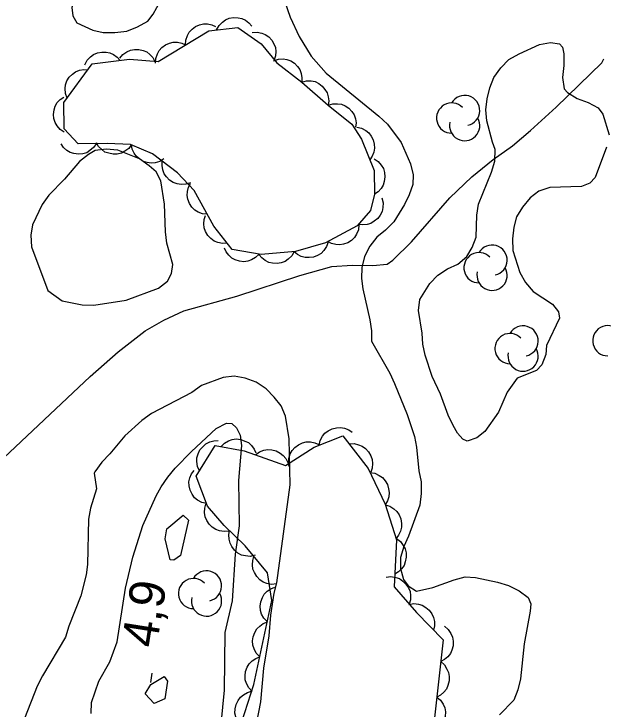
# Model space of a CAD drawing. Extents: x 282461 to 284471, y 5554090 to 5557646.
# Drawn here: x 283199.1 to 283248.9, y 5556210.6 to 5556269.2 of the extents above; entities that cross this region are included whole.
import ezdxf

# ---------------------------------------------------------------- set-up
doc = ezdxf.new("R2010")
doc.units = 0
for name, color, linetype in [('Niveau 1', 7, 'Continuous'), ('Niveau 2', 7, 'Continuous'), ('Niveau 22', 7, 'Continuous'), ('Niveau 3', 7, 'Continuous'), ('Niveau 44', 7, 'Continuous')]:
    doc.layers.add(name, color=color, linetype=linetype)

msp = doc.modelspace()

# ---------------------------------------------------------------- linework, layer by layer
at = {"layer": 'Niveau 1'}
for points in [[(283212.64, 5556223.12), (283212.32, 5556223.15), (283211.89, 5556224.93), (283212.03, 5556225.77), (283213.43, 5556226.92), (283213.88, 5556226.52), (283213.21, 5556223.53), (283212.64, 5556223.12)], [(283210.96, 5556211.04), (283210.21, 5556211.83), (283210.68, 5556212.62), (283211.83, 5556213.3), (283212.09, 5556212.91), (283211.87, 5556211.41), (283210.96, 5556211.04)]]:
    msp.add_lwpolyline(points, dxfattribs=at)
at = {"layer": 'Niveau 2'}
for points in [[(283211.45, 5556271.21), (283211.38, 5556272.25), (283211.03, 5556273), (283210.5, 5556273.52), (283208.97, 5556274.55), (283208.1, 5556274.83), (283207.11, 5556274.88), (283206.42, 5556274.64), (283205.61, 5556274.1), (283205.15, 5556273.46), (283204.03, 5556269.79), (283204.1, 5556269.09), (283204.45, 5556268.51), (283205.8, 5556267.89), (283206.67, 5556267.67), (283207.66, 5556267.68), (283208.65, 5556267.8), (283209.57, 5556268.16), (283210.44, 5556268.64), (283210.9, 5556269.22), (283211.52, 5556270.34), (283211.45, 5556271.21)], [(283221.49, 5556271.75), (283222.45, 5556268.97), (283223.22, 5556267.35), (283224.22, 5556265.68), (283225.51, 5556264.24), (283229.96, 5556260.62), (283230.67, 5556259.93), (283231.84, 5556258.38), (283232.62, 5556256.58), (283232.86, 5556255.65), (283232.81, 5556254.84), (283232.52, 5556253.97), (283232.12, 5556253.15), (283231.21, 5556251.69), (283230.52, 5556250.98), (283229.77, 5556250.4), (283229.19, 5556249.64), (283228.74, 5556248.76), (283228.51, 5556247.83), (283228.47, 5556246.9), (283228.59, 5556246.03), (283229.2, 5556243.42), (283229.32, 5556242.49), (283229.33, 5556241.62), (283230.87, 5556238.91), (283231.28, 5556238.04), (283232.35, 5556235.44), (283232.95, 5556233.58), (283233.13, 5556232.66), (283233.32, 5556230.68), (283233.51, 5556229.75), (283233.52, 5556228.77), (283233.41, 5556227.78), (283232.45, 5556225.16), (283232.05, 5556224.28), (283231.77, 5556223.35), (283231.78, 5556222.42), (283232.02, 5556221.49), (283232.43, 5556220.97), (283233.13, 5556220.52), (283234.52, 5556220.82), (283236.32, 5556221.48), (283237.24, 5556221.72), (283238.12, 5556221.67), (283239.98, 5556221.28), (283240.91, 5556221), (283241.79, 5556220.54), (283242.55, 5556219.97), (283242.78, 5556219.45), (283242.73, 5556218.81), (283242.23, 5556216.07), (283241.91, 5556213.11), (283241.69, 5556212.18), (283241.35, 5556211.3), (283240.14, 5556210.07)], [(283249.18, 5556258.01), (283248.22, 5556255.44), (283247.76, 5556254.97), (283247.07, 5556254.68), (283244.4, 5556254.59), (283243.47, 5556254.29), (283242.72, 5556253.71), (283242.09, 5556252.94), (283241.57, 5556252.13), (283241.35, 5556251.25), (283241.24, 5556250.27), (283241.25, 5556249.28), (283241.85, 5556247.43), (283242.32, 5556246.56), (283242.97, 5556245.81), (283244.6, 5556244.73), (283245.13, 5556244.09), (283245.2, 5556243.57), (283244.11, 5556241.24), (283244.06, 5556240.48), (283243.72, 5556239.61), (283243.26, 5556239.14), (283241.64, 5556238.49), (283240.78, 5556237.32), (283240.05, 5556235.63), (283238.9, 5556233.99), (283238.21, 5556233.46), (283237.4, 5556233.17), (283237.05, 5556233.34), (283236.58, 5556233.85), (283236.22, 5556234.49), (283235.81, 5556235.36), (283235.15, 5556237.15), (283234.44, 5556238.65), (283233.85, 5556240.44), (283233.66, 5556241.37), (283233.6, 5556242.3), (283233.29, 5556244.21), (283233.4, 5556245.14), (283234.25, 5556246.48), (283234.94, 5556247.19), (283235.75, 5556247.72), (283236.62, 5556248.13), (283237.37, 5556248.78), (283237.82, 5556249.54), (283238.16, 5556250.41), (283238.21, 5556252.27), (283238.37, 5556253.2), (283239.45, 5556255.88), (283239.73, 5556256.81), (283239.78, 5556257.8), (283239.54, 5556258.43), (283239.06, 5556260.23), (283238.99, 5556261.16), (283239.1, 5556262.09), (283239.32, 5556263.02), (283239.66, 5556263.89), (283240.24, 5556264.71), (283240.93, 5556265.41), (283241.79, 5556265.89), (283243.53, 5556266.66), (283244.45, 5556266.84), (283245.21, 5556266.73), (283245.45, 5556266.44), (283245.57, 5556265.87), (283245.58, 5556264.88), (283245.47, 5556263.89), (283245.6, 5556262.91), (283245.89, 5556262.62), (283246.71, 5556262.1), (283247.64, 5556261.76), (283248.46, 5556261.31), (283248.87, 5556260.79), (283249.41, 5556259.05)], [(283211.85, 5556253.19), (283211.54, 5556255.16), (283211.13, 5556255.91), (283210.54, 5556256.43), (283209.72, 5556257), (283207.91, 5556257.74), (283206.93, 5556257.84), (283206, 5556257.72), (283205.42, 5556257.37), (283204.67, 5556256.78), (283203.41, 5556255.31), (283202.08, 5556253.96), (283201.51, 5556253.15), (283200.71, 5556251.45), (283200.55, 5556250.58), (283200.61, 5556249.59), (283201.99, 5556245.89), (283203.21, 5556245.03), (283204.9, 5556244.7), (283205.89, 5556244.65), (283208.62, 5556245.08), (283211.34, 5556246.1), (283212.09, 5556246.68), (283212.43, 5556247.33), (283212.54, 5556248.08), (283212.05, 5556249.88), (283211.93, 5556250.86), (283211.85, 5556253.19)], [(283219.64, 5556209.41), (283219.97, 5556211.16), (283220.24, 5556214.01), (283220.68, 5556216.74), (283220.83, 5556218.48), (283221.11, 5556220.34), (283221.33, 5556221.22), (283222.47, 5556229.48), (283222.38, 5556233.37), (283222.07, 5556235.28), (283221.71, 5556236.15), (283221.12, 5556236.9), (283220.42, 5556237.59), (283219.6, 5556238.16), (283218.67, 5556238.5), (283217.74, 5556238.66), (283216.81, 5556238.54), (283214.96, 5556237.88), (283214.15, 5556237.29), (283210.74, 5556235.52), (283209.93, 5556234.93), (283208.49, 5556233.64), (283207.23, 5556232.12), (283206.54, 5556231.41), (283205.97, 5556230.6), (283205.91, 5556230.48), (283206.1, 5556229.15)], [(283205.64, 5556210.18), (283205.68, 5556211.1), (283206.31, 5556212.91), (283207.22, 5556214.54), (283207.84, 5556216.23), (283208.55, 5556220.76), (283209.17, 5556223.38), (283210.01, 5556226.06), (283211.15, 5556228.56), (283211.55, 5556229.32), (283212.12, 5556230.14), (283212.75, 5556230.9), (283214.13, 5556232.31), (283216.2, 5556234.24), (283217.07, 5556234.71), (283217.53, 5556234.66), (283217.94, 5556234.31), (283218.24, 5556233.68), (283218.36, 5556232.81), (283218.1, 5556229.85), (283218.14, 5556226.02), (283217.81, 5556223.64)], [(283206.1, 5556229.15), (283205.59, 5556227.51), (283205.42, 5556226.58), (283205.34, 5556222.75), (283205.24, 5556221.88), (283204.79, 5556220.13), (283203.77, 5556217.57), (283203.49, 5556216.64), (283201.54, 5556213.37), (283201.09, 5556212.49), (283200.01, 5556209.75)], [(283217.81, 5556223.64), (283217.56, 5556219.69), (283216.95, 5556217.01), (283216.88, 5556212.14), (283216.61, 5556209.29)]]:
    msp.add_lwpolyline(points, dxfattribs=at)
at = {"layer": 'Niveau 22'}
msp.add_lwpolyline([(283187.59, 5556221.72), (283205.56, 5556238.63), (283207.94, 5556240.71), (283210.21, 5556242.48), (283211.78, 5556243.39), (283213.49, 5556244.18), (283217.96, 5556245.43), (283223.28, 5556247.16), (283225.99, 5556247.91), (283227.7, 5556248.03), (283229.45, 5556248), (283230.64, 5556248.11), (283231.14, 5556248.46), (283232.71, 5556250), (283235.95, 5556253.72), (283237.8, 5556255.5), (283239.59, 5556256.97), (283241.24, 5556258.12), (283242.75, 5556259.41), (283244.92, 5556261.38), (283248.78, 5556265.12), (283248.95, 5556265.47)], dxfattribs=at)
at = {"layer": 'Niveau 3'}
msp.add_line((283210.69, 5556212.81), (283210.81, 5556213.6), dxfattribs=at)
at = {"layer": 'Niveau 44'}
for points in [[(283216.25, 5556267.9), (283216.45, 5556268.27), (283216.73, 5556268.55), (283216.99, 5556268.75), (283217.32, 5556268.88), (283217.68, 5556268.95), (283218.06, 5556268.92), (283218.38, 5556268.87), (283218.69, 5556268.71), (283218.98, 5556268.49), (283219.21, 5556268.22)], [(283213.62, 5556266.63), (283213.64, 5556267.04), (283213.78, 5556267.42), (283213.93, 5556267.71), (283214.17, 5556267.96), (283214.46, 5556268.18), (283214.81, 5556268.32), (283215.13, 5556268.41), (283215.47, 5556268.4), (283215.83, 5556268.33), (283216.16, 5556268.18)], [(283223.43, 5556263.5), (283225.66, 5556261.55), (283227.66, 5556259.95), (283228.49, 5556258.68), (283229.56, 5556256.02), (283229.59, 5556254.04), (283229.25, 5556252.64), (283228.11, 5556251.35), (283225.45, 5556249.93), (283222.9, 5556249.2), (283220, 5556248.94), (283217.55, 5556249.37), (283216.02, 5556251.33), (283214.36, 5556254.34), (283212.94, 5556255.83), (283210.83, 5556257.43), (283208.96, 5556258.23), (283206.99, 5556258.32), (283204.55, 5556258.29), (283203.37, 5556259.56), (283203.34, 5556261.76), (283205.74, 5556265.04), (283208.88, 5556265.43), (283211.32, 5556265.22), (283215.59, 5556267.83), (283218.03, 5556268.09), (283220.02, 5556266.72), (283221.32, 5556265.11), (283223.43, 5556263.5)], [(283219.25, 5556267.67), (283219.66, 5556267.71), (283220.06, 5556267.63), (283220.36, 5556267.51), (283220.65, 5556267.31), (283220.9, 5556267.04), (283221.09, 5556266.71), (283221.21, 5556266.42), (283221.25, 5556266.07), (283221.22, 5556265.7), (283221.12, 5556265.36)], [(283211.08, 5556265.08), (283211.1, 5556265.49), (283211.24, 5556265.87), (283211.39, 5556266.16), (283211.63, 5556266.41), (283211.92, 5556266.63), (283212.28, 5556266.77), (283212.59, 5556266.86), (283212.94, 5556266.85), (283213.3, 5556266.77), (283213.62, 5556266.63)], [(283205.13, 5556264.96), (283205.32, 5556265.33), (283205.6, 5556265.62), (283205.85, 5556265.83), (283206.18, 5556265.96), (283206.54, 5556266.03), (283206.92, 5556266.02), (283207.24, 5556265.97), (283207.55, 5556265.81), (283207.85, 5556265.6), (283208.08, 5556265.33)], [(283208.08, 5556265.5), (283208.34, 5556265.82), (283208.67, 5556266.05), (283208.97, 5556266.19), (283209.31, 5556266.25), (283209.68, 5556266.25), (283210.04, 5556266.16), (283210.35, 5556266.04), (283210.62, 5556265.83), (283210.87, 5556265.56), (283211.04, 5556265.24)], [(283221.06, 5556265.3), (283221.46, 5556265.44), (283221.86, 5556265.45), (283222.19, 5556265.41), (283222.51, 5556265.28), (283222.82, 5556265.08), (283223.08, 5556264.81), (283223.27, 5556264.55), (283223.39, 5556264.22), (283223.45, 5556263.86), (283223.43, 5556263.5)], [(283203.62, 5556262.14), (283203.48, 5556262.53), (283203.46, 5556262.94), (283203.49, 5556263.26), (283203.61, 5556263.59), (283203.8, 5556263.9), (283204.08, 5556264.17), (283204.33, 5556264.36), (283204.66, 5556264.49), (283205.02, 5556264.56), (283205.38, 5556264.54)], [(283223.43, 5556263.5), (283223.83, 5556263.61), (283224.23, 5556263.59), (283224.56, 5556263.53), (283224.87, 5556263.38), (283225.16, 5556263.16), (283225.4, 5556262.87), (283225.58, 5556262.6), (283225.67, 5556262.26), (283225.71, 5556261.9), (283225.67, 5556261.54)], [(283203.37, 5556259.26), (283203.03, 5556259.49), (283202.77, 5556259.8), (283202.6, 5556260.07), (283202.5, 5556260.41), (283202.46, 5556260.77), (283202.52, 5556261.15), (283202.61, 5556261.46), (283202.79, 5556261.76), (283203.04, 5556262.03), (283203.33, 5556262.23)], [(283225.67, 5556261.54), (283226.07, 5556261.66), (283226.47, 5556261.67), (283226.79, 5556261.63), (283227.11, 5556261.49), (283227.42, 5556261.28), (283227.67, 5556261), (283227.86, 5556260.74), (283227.97, 5556260.4), (283228.02, 5556260.04), (283227.99, 5556259.68)], [(283228.08, 5556259.69), (283228.49, 5556259.6), (283228.84, 5556259.41), (283229.1, 5556259.21), (283229.31, 5556258.93), (283229.48, 5556258.61), (283229.56, 5556258.24), (283229.59, 5556257.91), (283229.52, 5556257.57), (283229.39, 5556257.23), (283229.19, 5556256.93)], [(283206.09, 5556258.31), (283205.86, 5556257.96), (283205.55, 5556257.71), (283205.28, 5556257.53), (283204.94, 5556257.44), (283204.58, 5556257.4), (283204.2, 5556257.46), (283203.89, 5556257.54), (283203.59, 5556257.73), (283203.32, 5556257.98), (283203.12, 5556258.27)], [(283209.06, 5556258.23), (283208.82, 5556257.89), (283208.49, 5556257.65), (283208.21, 5556257.5), (283207.86, 5556257.42), (283207.5, 5556257.41), (283207.13, 5556257.49), (283206.82, 5556257.59), (283206.54, 5556257.79), (283206.28, 5556258.06), (283206.09, 5556258.36)], [(283211.79, 5556257.02), (283211.44, 5556256.79), (283211.06, 5556256.68), (283210.73, 5556256.64), (283210.39, 5556256.69), (283210.04, 5556256.8), (283209.72, 5556257.01), (283209.47, 5556257.21), (283209.27, 5556257.5), (283209.12, 5556257.84), (283209.06, 5556258.19)], [(283214.03, 5556255), (283213.64, 5556254.87), (283213.24, 5556254.85), (283212.91, 5556254.89), (283212.59, 5556255.02), (283212.28, 5556255.22), (283212.02, 5556255.49), (283211.82, 5556255.75), (283211.71, 5556256.08), (283211.64, 5556256.44), (283211.66, 5556256.8)], [(283229.55, 5556257), (283229.89, 5556256.78), (283230.15, 5556256.47), (283230.33, 5556256.19), (283230.42, 5556255.85), (283230.46, 5556255.49), (283230.4, 5556255.11), (283230.32, 5556254.8), (283230.13, 5556254.51), (283229.88, 5556254.23), (283229.59, 5556254.03)], [(283215.47, 5556252.33), (283215.05, 5556252.37), (283214.68, 5556252.52), (283214.4, 5556252.69), (283214.15, 5556252.94), (283213.95, 5556253.24), (283213.82, 5556253.6), (283213.75, 5556253.92), (283213.78, 5556254.26), (283213.87, 5556254.62), (283214.03, 5556254.94)], [(283230.2, 5556253.71), (283230.3, 5556253.31), (283230.28, 5556252.91), (283230.22, 5556252.58), (283230.07, 5556252.27), (283229.85, 5556251.98), (283229.55, 5556251.74), (283229.28, 5556251.56), (283228.95, 5556251.47), (283228.58, 5556251.44), (283228.23, 5556251.48)], [(283217.14, 5556249.89), (283216.73, 5556249.86), (283216.34, 5556249.95), (283216.03, 5556250.07), (283215.75, 5556250.28), (283215.5, 5556250.55), (283215.32, 5556250.88), (283215.2, 5556251.18), (283215.17, 5556251.53), (283215.2, 5556251.89), (283215.31, 5556252.23)], [(283228.26, 5556251.43), (283228.22, 5556251.02), (283228.06, 5556250.65), (283227.9, 5556250.37), (283227.64, 5556250.13), (283227.34, 5556249.93), (283226.97, 5556249.81), (283226.66, 5556249.74), (283226.31, 5556249.77), (283225.96, 5556249.86), (283225.64, 5556250.03)], [(283225.66, 5556249.99), (283225.53, 5556249.6), (283225.3, 5556249.27), (283225.07, 5556249.02), (283224.78, 5556248.85), (283224.43, 5556248.71), (283224.06, 5556248.67), (283223.73, 5556248.67), (283223.4, 5556248.78), (283223.07, 5556248.94), (283222.8, 5556249.17)], [(283219.83, 5556248.97), (283219.54, 5556248.67), (283219.19, 5556248.48), (283218.89, 5556248.36), (283218.54, 5556248.33), (283218.17, 5556248.36), (283217.82, 5556248.49), (283217.52, 5556248.63), (283217.27, 5556248.87), (283217.05, 5556249.16), (283216.9, 5556249.48)], [(283222.79, 5556249.19), (283222.59, 5556248.83), (283222.3, 5556248.55), (283222.04, 5556248.35), (283221.71, 5556248.23), (283221.35, 5556248.17), (283220.97, 5556248.2), (283220.65, 5556248.26), (283220.35, 5556248.42), (283220.06, 5556248.65), (283219.83, 5556248.92)], [(283224.9, 5556232.82), (283224.99, 5556233.23), (283225.19, 5556233.59), (283225.39, 5556233.85), (283225.68, 5556234.06), (283226.01, 5556234.23), (283226.38, 5556234.31), (283226.71, 5556234.34), (283227.05, 5556234.27), (283227.4, 5556234.14), (283227.7, 5556233.93)], [(283218.37, 5556209.48), (283219.38, 5556212.63), (283220.92, 5556219.73), (283220.54, 5556222.05), (283218.66, 5556224.35), (283216.89, 5556226.07), (283215.48, 5556227.68), (283214.52, 5556230.23), (283216.12, 5556232.8), (283218.56, 5556232.36), (283222.06, 5556231.13), (283224.49, 5556232.66), (283226.91, 5556233.62), (283229.04, 5556230.86), (283230.47, 5556227.85), (283231.43, 5556224.84), (283231.25, 5556220.89), (283233.13, 5556218.71), (283235.37, 5556216.41), (283234.42, 5556207.8)], [(283214.79, 5556230.67), (283214.62, 5556231.05), (283214.57, 5556231.45), (283214.57, 5556231.78), (283214.68, 5556232.12), (283214.84, 5556232.45), (283215.1, 5556232.74), (283215.34, 5556232.96), (283215.66, 5556233.11), (283216.02, 5556233.2), (283216.38, 5556233.22)], [(283216.6, 5556232.71), (283216.9, 5556233.01), (283217.25, 5556233.21), (283217.56, 5556233.33), (283217.91, 5556233.36), (283218.28, 5556233.32), (283218.64, 5556233.19), (283218.94, 5556233.05), (283219.19, 5556232.81), (283219.41, 5556232.51), (283219.56, 5556232.18)], [(283222.32, 5556231.3), (283222.34, 5556231.71), (283222.47, 5556232.1), (283222.62, 5556232.4), (283222.86, 5556232.65), (283223.15, 5556232.88), (283223.51, 5556233.03), (283223.82, 5556233.12), (283224.17, 5556233.11), (283224.54, 5556233.04), (283224.87, 5556232.9)], [(283219.52, 5556232.02), (283219.86, 5556232.27), (283220.24, 5556232.41), (283220.56, 5556232.48), (283220.91, 5556232.45), (283221.27, 5556232.36), (283221.61, 5556232.17), (283221.88, 5556231.98), (283222.09, 5556231.7), (283222.26, 5556231.38), (283222.35, 5556231.03)], [(283227.43, 5556232.95), (283227.85, 5556232.97), (283228.24, 5556232.88), (283228.55, 5556232.76), (283228.83, 5556232.55), (283229.08, 5556232.28), (283229.26, 5556231.94), (283229.38, 5556231.63), (283229.41, 5556231.28), (283229.38, 5556230.91), (283229.26, 5556230.57)], [(283215.4, 5556227.9), (283214.99, 5556228), (283214.64, 5556228.2), (283214.38, 5556228.4), (283214.17, 5556228.69), (283214.01, 5556229.03), (283213.94, 5556229.4), (283213.91, 5556229.73), (283213.99, 5556230.07), (283214.13, 5556230.42), (283214.34, 5556230.71)], [(283229.2, 5556230.53), (283229.61, 5556230.47), (283229.98, 5556230.29), (283230.26, 5556230.11), (283230.48, 5556229.84), (283230.67, 5556229.52), (283230.77, 5556229.15), (283230.83, 5556228.83), (283230.78, 5556228.48), (283230.67, 5556228.13), (283230.49, 5556227.81)], [(283217.31, 5556225.59), (283216.89, 5556225.54), (283216.49, 5556225.61), (283216.17, 5556225.71), (283215.88, 5556225.91), (283215.61, 5556226.16), (283215.41, 5556226.49), (283215.27, 5556226.79), (283215.22, 5556227.14), (283215.24, 5556227.51), (283215.33, 5556227.86)], [(283230.48, 5556227.81), (283230.88, 5556227.69), (283231.22, 5556227.47), (283231.47, 5556227.25), (283231.66, 5556226.96), (283231.81, 5556226.62), (283231.86, 5556226.23), (283231.87, 5556225.91), (283231.78, 5556225.57), (283231.62, 5556225.23), (283231.4, 5556224.95)], [(283219.5, 5556223.54), (283219.09, 5556223.45), (283218.68, 5556223.49), (283218.36, 5556223.56), (283218.05, 5556223.73), (283217.77, 5556223.97), (283217.54, 5556224.28), (283217.38, 5556224.56), (283217.3, 5556224.9), (283217.28, 5556225.27), (283217.34, 5556225.63)], [(283231.44, 5556224.95), (283231.77, 5556224.7), (283232.01, 5556224.38), (283232.17, 5556224.09), (283232.25, 5556223.74), (283232.26, 5556223.37), (283232.18, 5556223), (283232.08, 5556222.69), (283231.87, 5556222.4), (283231.61, 5556222.14), (283231.3, 5556221.95)], [(283221.3, 5556221.12), (283220.89, 5556221.08), (283220.49, 5556221.16), (283220.17, 5556221.27), (283219.89, 5556221.48), (283219.63, 5556221.74), (283219.44, 5556222.08), (283219.31, 5556222.38), (283219.27, 5556222.73), (283219.3, 5556223.1), (283219.4, 5556223.44)], [(283230.56, 5556221.7), (283230.97, 5556221.74), (283231.37, 5556221.67), (283231.69, 5556221.57), (283231.98, 5556221.37), (283232.24, 5556221.11), (283232.44, 5556220.78), (283232.58, 5556220.49), (283232.63, 5556220.14), (283232.61, 5556219.77), (283232.52, 5556219.42)], [(283220.53, 5556217.91), (283220.24, 5556218.22), (283220.05, 5556218.58), (283219.95, 5556218.89), (283219.93, 5556219.24), (283219.98, 5556219.61), (283220.12, 5556219.97), (283220.27, 5556220.26), (283220.52, 5556220.5), (283220.83, 5556220.72), (283221.16, 5556220.85)], [(283232.48, 5556219.38), (283232.89, 5556219.46), (283233.29, 5556219.41), (283233.61, 5556219.33), (283233.92, 5556219.14), (283234.2, 5556218.9), (283234.41, 5556218.59), (283234.57, 5556218.3), (283234.64, 5556217.95), (283234.65, 5556217.58), (283234.57, 5556217.23)], [(283219.89, 5556214.98), (283219.6, 5556215.28), (283219.42, 5556215.64), (283219.31, 5556215.96), (283219.29, 5556216.31), (283219.34, 5556216.67), (283219.48, 5556217.03), (283219.63, 5556217.32), (283219.89, 5556217.57), (283220.19, 5556217.78), (283220.53, 5556217.91)], [(283235.5, 5556217.55), (283235.81, 5556217.27), (283236.03, 5556216.93), (283236.17, 5556216.63), (283236.23, 5556216.28), (283236.22, 5556215.91), (283236.11, 5556215.54), (283235.99, 5556215.24), (283235.77, 5556214.97), (283235.48, 5556214.73), (283235.17, 5556214.56)], [(283219.25, 5556212.04), (283218.96, 5556212.34), (283218.78, 5556212.71), (283218.67, 5556213.02), (283218.66, 5556213.37), (283218.7, 5556213.74), (283218.84, 5556214.09), (283219, 5556214.38), (283219.25, 5556214.63), (283219.55, 5556214.84), (283219.89, 5556214.98)], [(283235.17, 5556214.56), (283235.48, 5556214.29), (283235.7, 5556213.94), (283235.84, 5556213.64), (283235.9, 5556213.3), (283235.89, 5556212.93), (283235.78, 5556212.56), (283235.66, 5556212.25), (283235.44, 5556211.98), (283235.15, 5556211.74), (283234.84, 5556211.57)], [(283218.28, 5556209.19), (283218.02, 5556209.52), (283217.87, 5556209.9), (283217.79, 5556210.22), (283217.81, 5556210.58), (283217.89, 5556210.94), (283218.07, 5556211.28), (283218.25, 5556211.55), (283218.53, 5556211.77), (283218.85, 5556211.95), (283219.2, 5556212.06)], [(283234.84, 5556211.57), (283235.15, 5556211.3), (283235.38, 5556210.96), (283235.52, 5556210.66), (283235.57, 5556210.31), (283235.56, 5556209.94), (283235.45, 5556209.57), (283235.33, 5556209.27), (283235.11, 5556209), (283234.83, 5556208.75), (283234.51, 5556208.58)]]:
    msp.add_lwpolyline(points, dxfattribs=at)
for centre, radius, start, end in [((283237.197, 5556261.094), 1.277, 282.26917, 149.72625), ((283236.099, 5556260.455), 1.277, 44.11537, 269.80396), ((283237.197, 5556259.817), 1.277, 166.93686, 29.62122), ((283239.509, 5556248.456), 1.277, 282.26917, 149.72625), ((283238.41, 5556247.818), 1.277, 44.11537, 269.80396), ((283239.509, 5556247.179), 1.277, 166.93686, 29.62122), ((283242.127, 5556241.634), 1.277, 282.26917, 149.72625), ((283249.284, 5556241.655), 1.277, 44.11537, 269.80396), ((283241.029, 5556240.995), 1.277, 44.11537, 269.80396), ((283242.127, 5556240.357), 1.277, 166.93686, 29.62122), ((283215.396, 5556220.95), 1.275, 282.26917, 149.72625), ((283214.299, 5556220.312), 1.275, 44.11537, 269.80396), ((283215.396, 5556219.675), 1.275, 166.93686, 29.62122)]:
    msp.add_arc(centre, radius, start, end, dxfattribs=at)

# ---------------------------------------------------------------- texts
at = {"layer": 'Niveau 3'}
msp.add_text('4,9  ', height=3, rotation=81.09575, dxfattribs=at).set_placement((283211.17, 5556215.65))

doc.saveas('drawing.dxf')
